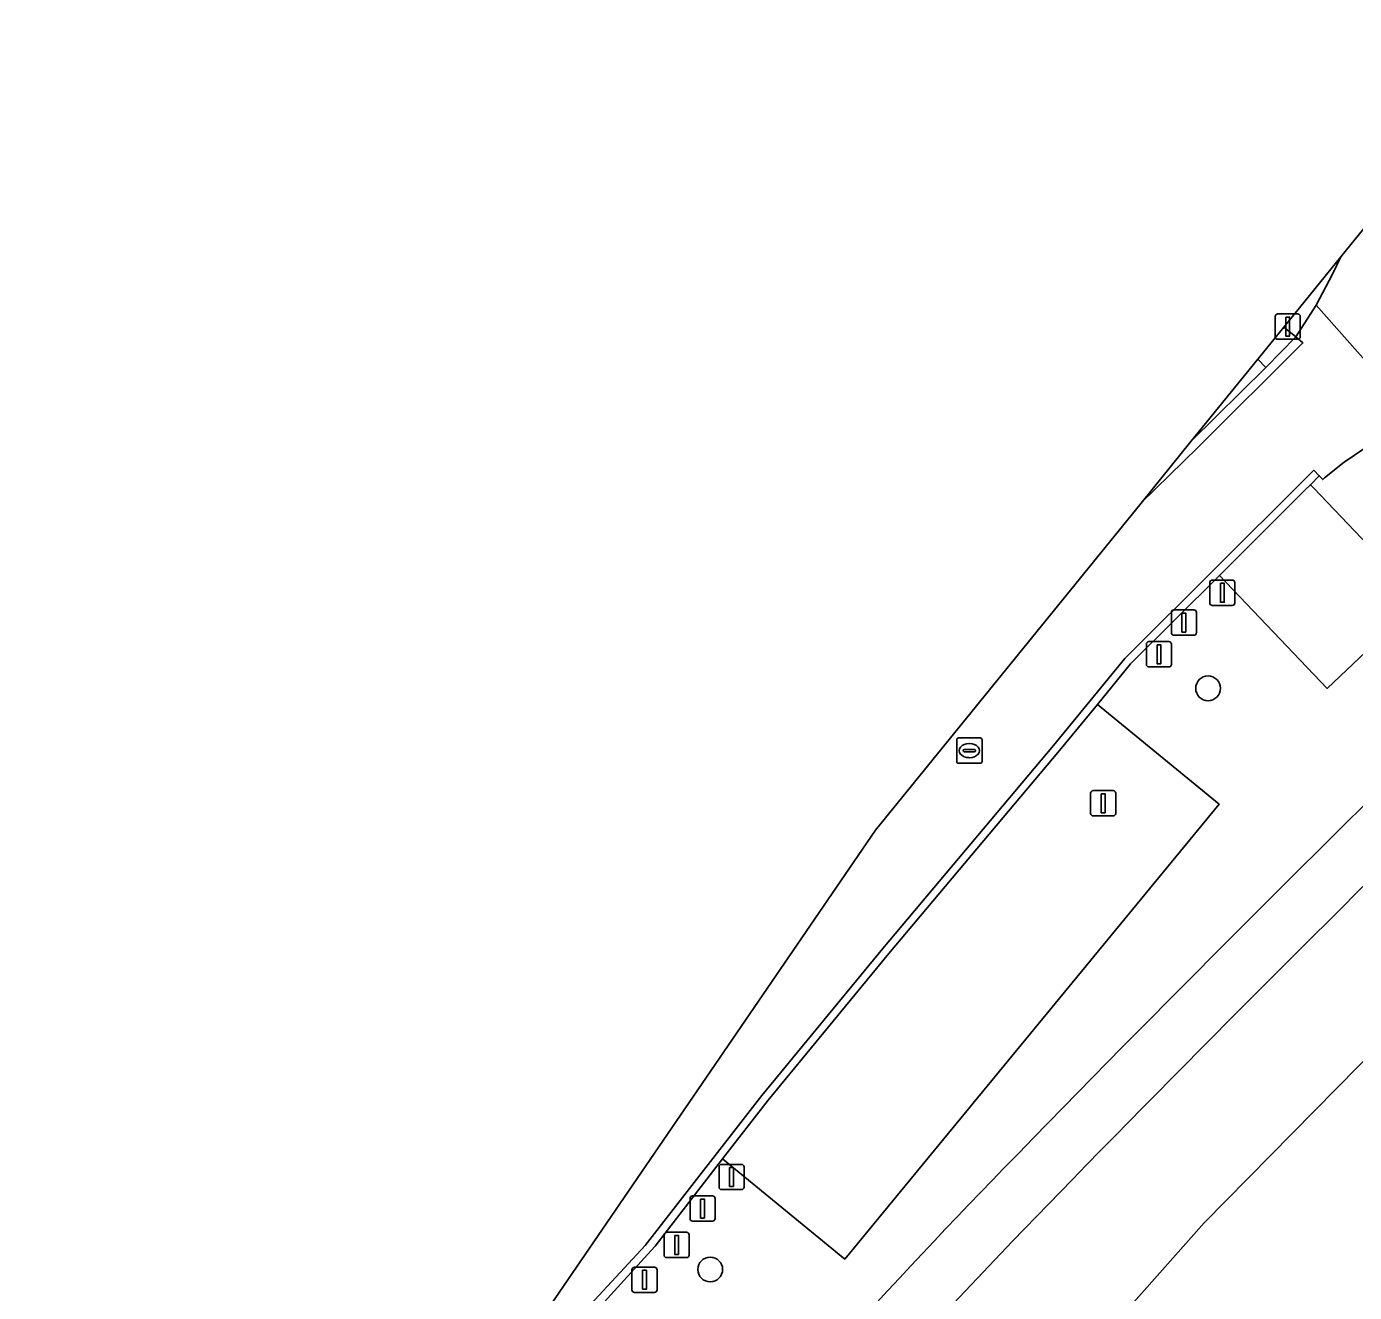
# Model space of a CAD drawing. Extents: x 158793 to 159888, y 384317 to 385256.
# Drawn here: x 159180.5 to 159232.9, y 385175.4 to 385225.4 of the extents above; entities that cross this region are included whole.
import ezdxf

# ---------------------------------------------------------------- set-up
doc = ezdxf.new("R2010")
doc.units = 0
for name, color, linetype in [('IMGEO_Afsluitpaal', 7, 'Continuous'), ('IMGEO_Berm_groen', 7, 'Continuous'), ('IMGEO_Boom', 7, 'Continuous'), ('IMGEO_Fietspad_gesloten', 7, 'Continuous'), ('IMGEO_Groenvoorziening', 7, 'Continuous'), ('IMGEO_Hek', 7, 'Continuous'), ('IMGEO_Lichtmast', 7, 'Continuous'), ('IMGEO_Parkeervlak_open', 7, 'Continuous'), ('IMGEO_Rijbaan_lokaal_gesloten', 7, 'Continuous'), ('IMGEO_Rijbaan_lokaal_halfverhard', 7, 'Continuous'), ('IMGEO_Rioolput', 7, 'Continuous'), ('IMGEO_Voetpad_open', 7, 'Continuous')]:
    doc.layers.add(name, color=color, linetype=linetype)

msp = doc.modelspace()

# ---------------------------------------------------------------- linework, layer by layer
at = {"layer": 'IMGEO_Afsluitpaal'}
for p, q in [((159229.809, 385213.134), (159229.809, 385213.934)), ((159229.809, 385213.934), (159229.809, 385213.134)), ((159229.909, 385214.034), (159230.699, 385214.034)), ((159230.699, 385214.034), (159229.909, 385214.034)), ((159230.799, 385213.934), (159230.799, 385213.134)), ((159230.799, 385213.134), (159230.799, 385213.934)), ((159230.699, 385213.034), (159229.909, 385213.034)), ((159229.909, 385213.034), (159230.699, 385213.034)), ((159227.226, 385202.615), (159227.226, 385203.415)), ((159227.226, 385203.415), (159227.226, 385202.615)), ((159227.326, 385203.515), (159228.116, 385203.515)), ((159228.116, 385203.515), (159227.326, 385203.515)), ((159228.216, 385203.415), (159228.216, 385202.615)), ((159228.216, 385202.615), (159228.216, 385203.415)), ((159225.707, 385201.438), (159225.707, 385202.238)), ((159225.707, 385202.238), (159225.707, 385201.438)), ((159225.807, 385202.338), (159226.597, 385202.338)), ((159226.597, 385202.338), (159225.807, 385202.338)), ((159226.697, 385202.238), (159226.697, 385201.438)), ((159226.697, 385201.438), (159226.697, 385202.238)), ((159228.116, 385202.515), (159227.326, 385202.515)), ((159227.326, 385202.515), (159228.116, 385202.515)), ((159224.82, 385201.084), (159225.61, 385201.084)), ((159225.61, 385201.084), (159224.82, 385201.084)), ((159226.597, 385201.338), (159225.807, 385201.338)), ((159225.807, 385201.338), (159226.597, 385201.338)), ((159224.72, 385200.184), (159224.72, 385200.984)), ((159224.72, 385200.984), (159224.72, 385200.184)), ((159225.71, 385200.984), (159225.71, 385200.184)), ((159225.71, 385200.184), (159225.71, 385200.984)), ((159225.61, 385200.084), (159224.82, 385200.084)), ((159224.82, 385200.084), (159225.61, 385200.084)), ((159207.835, 385179.526), (159207.835, 385180.326)), ((159207.835, 385180.326), (159207.835, 385179.526)), ((159207.935, 385180.426), (159208.725, 385180.426)), ((159208.725, 385180.426), (159207.935, 385180.426)), ((159208.825, 385180.326), (159208.825, 385179.526)), ((159208.825, 385179.526), (159208.825, 385180.326)), ((159206.689, 385178.28), (159206.689, 385179.08)), ((159206.689, 385179.08), (159206.689, 385178.28)), ((159206.789, 385179.18), (159207.579, 385179.18)), ((159207.579, 385179.18), (159206.789, 385179.18)), ((159207.679, 385179.08), (159207.679, 385178.28)), ((159207.679, 385178.28), (159207.679, 385179.08)), ((159208.725, 385179.426), (159207.935, 385179.426)), ((159207.935, 385179.426), (159208.725, 385179.426)), ((159207.579, 385178.18), (159206.789, 385178.18)), ((159206.789, 385178.18), (159207.579, 385178.18)), ((159205.664, 385176.84), (159205.664, 385177.64)), ((159205.664, 385177.64), (159205.664, 385176.84)), ((159205.764, 385177.74), (159206.554, 385177.74)), ((159206.554, 385177.74), (159205.764, 385177.74)), ((159206.654, 385177.64), (159206.654, 385176.84)), ((159206.654, 385176.84), (159206.654, 385177.64)), ((159204.495, 385176.363), (159205.285, 385176.363)), ((159205.285, 385176.363), (159204.495, 385176.363)), ((159206.554, 385176.74), (159205.764, 385176.74)), ((159205.764, 385176.74), (159206.554, 385176.74)), ((159204.395, 385175.463), (159204.395, 385176.263)), ((159204.395, 385176.263), (159204.395, 385175.463)), ((159205.385, 385176.263), (159205.385, 385175.463)), ((159205.385, 385175.463), (159205.385, 385176.263)), ((159205.285, 385175.363), (159204.495, 385175.363)), ((159204.495, 385175.363), (159205.285, 385175.363))]:
    msp.add_line(p, q, dxfattribs=at)
for points in [[(159230.229, 385213.909), (159230.379, 385213.909), (159230.379, 385213.159), (159230.229, 385213.159), (159230.229, 385213.909)], [(159227.646, 385203.39), (159227.796, 385203.39), (159227.796, 385202.64), (159227.646, 385202.64), (159227.646, 385203.39)], [(159226.127, 385202.213), (159226.277, 385202.213), (159226.277, 385201.463), (159226.127, 385201.463), (159226.127, 385202.213)], [(159225.14, 385200.959), (159225.29, 385200.959), (159225.29, 385200.209), (159225.14, 385200.209), (159225.14, 385200.959)], [(159208.255, 385180.301), (159208.405, 385180.301), (159208.405, 385179.551), (159208.255, 385179.551), (159208.255, 385180.301)], [(159207.109, 385179.055), (159207.259, 385179.055), (159207.259, 385178.305), (159207.109, 385178.305), (159207.109, 385179.055)], [(159206.084, 385177.615), (159206.234, 385177.615), (159206.234, 385176.865), (159206.084, 385176.865), (159206.084, 385177.615)], [(159204.815, 385176.238), (159204.965, 385176.238), (159204.965, 385175.488), (159204.815, 385175.488), (159204.815, 385176.238)]]:
    msp.add_lwpolyline(points, dxfattribs=at)
for centre, start, end in [((159229.909, 385213.934), 90, 180), ((159229.909, 385213.934), 90, 180), ((159230.699, 385213.934), 0, 90), ((159230.699, 385213.934), 360, 90), ((159229.909, 385213.134), 180, 270), ((159229.909, 385213.134), 180, 270), ((159230.699, 385213.134), 270, 0), ((159230.699, 385213.134), 270, 0), ((159227.326, 385203.415), 90, 180), ((159227.326, 385203.415), 90, 180), ((159228.116, 385203.415), 0, 90), ((159228.116, 385203.415), 360, 90), ((159227.326, 385202.615), 180, 270), ((159227.326, 385202.615), 180, 270), ((159228.116, 385202.615), 270, 0), ((159228.116, 385202.615), 270, 0), ((159225.807, 385202.238), 90, 180), ((159225.807, 385202.238), 90, 180), ((159226.597, 385202.238), 0, 90), ((159226.597, 385202.238), 360, 90), ((159224.82, 385200.984), 90, 180), ((159224.82, 385200.984), 90, 180), ((159225.61, 385200.984), 0, 90), ((159225.61, 385200.984), 360, 90), ((159225.807, 385201.438), 180, 270), ((159225.807, 385201.438), 180, 270), ((159226.597, 385201.438), 270, 0), ((159226.597, 385201.438), 270, 0), ((159224.82, 385200.184), 180, 270), ((159224.82, 385200.184), 180, 270), ((159225.61, 385200.184), 270, 0), ((159225.61, 385200.184), 270, 0), ((159207.935, 385180.326), 90, 180), ((159207.935, 385180.326), 90, 180), ((159208.725, 385180.326), 0, 90), ((159208.725, 385180.326), 360, 90), ((159207.935, 385179.526), 180, 270), ((159207.935, 385179.526), 180, 270), ((159208.725, 385179.526), 270, 0), ((159208.725, 385179.526), 270, 0), ((159206.789, 385179.08), 90, 180), ((159206.789, 385179.08), 90, 180), ((159207.579, 385179.08), 0, 90), ((159207.579, 385179.08), 360, 90), ((159206.789, 385178.28), 180, 270), ((159206.789, 385178.28), 180, 270), ((159207.579, 385178.28), 270, 0), ((159207.579, 385178.28), 270, 0), ((159205.764, 385177.64), 90, 180), ((159205.764, 385177.64), 90, 180), ((159206.554, 385177.64), 0, 90), ((159206.554, 385177.64), 360, 90), ((159204.495, 385176.263), 90, 180), ((159204.495, 385176.263), 90, 180), ((159205.285, 385176.263), 0, 90), ((159205.285, 385176.263), 360, 90), ((159205.764, 385176.84), 180, 270), ((159205.764, 385176.84), 180, 270), ((159206.554, 385176.84), 270, 0), ((159206.554, 385176.84), 270, 0), ((159204.495, 385175.463), 180, 270), ((159204.495, 385175.463), 180, 270), ((159205.285, 385175.463), 270, 0), ((159205.285, 385175.463), 270, 0)]:
    msp.add_arc(centre, 0.1, start, end, dxfattribs=at)
at = {"layer": 'IMGEO_Berm_groen'}
msp.add_lwpolyline([(159232.407, 385216.293), (159230.152, 385213.514), (159230.622, 385213.125), (159231.425, 385214.387), (159232.07, 385215.608)], close=True, dxfattribs=at)
for points in [[(159227.01, 385178.109), (159235.717, 385186.968), (159256.152, 385207.464), (159273.06, 385209.092), (159272.611, 385209.388), (159272.161, 385209.682), (159266.684, 385213.057)], [(159233.347, 385208.724), (159232.538, 385208.176), (159231.758, 385207.553), (159231.689, 385207.489), (159231.551, 385207.637), (159231.2, 385207.286), (159231.33, 385207.151), (159235.102, 385203.193)], [(159234.932, 385202.142), (159231.861, 385199.238), (159227.608, 385203.704), (159224.095, 385200.201), (159222.787, 385198.606), (159227.592, 385194.655), (159212.803, 385176.682), (159207.973, 385180.642), (159205.306, 385177.187), (159205.153, 385177.019), (159201.305, 385172.797), (159190.992, 385159.057), (159183.992, 385149.752), (159183.989, 385149.748), (159163.18, 385119.339)], [(159183.535, 385132.814), (159187.72, 385129.9), (159192.739, 385136.789), (159209.26, 385158.099), (159227.01, 385178.109)]]:
    msp.add_lwpolyline(points, dxfattribs=at)
for centre, radius, start, end in [((159910.215, 384509.166), 963.344, 132.660014, 135.841756), ((159927.168, 384491.193), 985.784, 132.725424, 135.687678), ((159442.886, 384963.127), 311.825, 135.86364, 143.688), ((159444.531, 384962.015), 311.534, 135.63944, 143.63712)]:
    msp.add_arc(centre, radius, start, end, dxfattribs=at)
at = {"layer": 'IMGEO_Boom'}
for centre in [(159227.158, 385199.24), (159207.488, 385176.272)]:
    msp.add_circle(centre, 0.489, dxfattribs=at)
at = {"layer": 'IMGEO_Fietspad_gesloten'}
msp.add_lwpolyline([(159240.053, 385225.392), (159239.344, 385224.842), (159232.407, 385216.293), (159232.07, 385215.608), (159231.425, 385214.387), (159233.475, 385212.077), (159237.851, 385220.918), (159240.053, 385225.392)], dxfattribs=at)
at = {"layer": 'IMGEO_Groenvoorziening'}
msp.add_lwpolyline([(159273.06, 385209.092), (159256.152, 385207.464), (159235.717, 385186.968), (159227.01, 385178.109), (159209.26, 385158.099), (159192.739, 385136.789), (159187.72, 385129.9), (159221.549, 385107.19), (159216.48, 385096.14), (159212.01, 385087.95), (159207.92, 385081.38), (159170.019, 385025.489), (159161.829, 385013.789), (159157.45, 385008.13), (159147.589, 384997.369), (159133.839, 384985.25), (159137.019, 384980.94), (159141, 384963.539), (159150.399, 384957.609), (159153.251, 384941.028), (159155.132, 384938.749), (159161.811, 384930.659), (159170.007, 384919.816)], dxfattribs=at)
at = {"layer": 'IMGEO_Hek'}
msp.add_lwpolyline([(159153.359, 384941.51), (159150.399, 384957.609), (159141, 384963.539), (159137.019, 384980.94), (159133.839, 384985.25), (159147.589, 384997.369), (159157.45, 385008.13), (159161.829, 385013.789), (159170.019, 385025.489), (159207.92, 385081.38), (159212.01, 385087.95), (159216.48, 385096.14), (159221.549, 385107.19), (159187.72, 385129.9), (159192.739, 385136.789), (159209.26, 385158.099), (159227.01, 385178.109), (159235.717, 385186.968)], dxfattribs=at)
at = {"layer": 'IMGEO_Lichtmast'}
for p, q in [((159222.518, 385194.296), (159222.518, 385195.096)), ((159222.518, 385195.096), (159222.518, 385194.296)), ((159222.618, 385195.196), (159223.408, 385195.196)), ((159223.408, 385195.196), (159222.618, 385195.196)), ((159223.508, 385195.096), (159223.508, 385194.296)), ((159223.508, 385194.296), (159223.508, 385195.096)), ((159223.408, 385194.196), (159222.618, 385194.196)), ((159222.618, 385194.196), (159223.408, 385194.196))]:
    msp.add_line(p, q, dxfattribs=at)
msp.add_lwpolyline([(159222.938, 385195.071), (159223.088, 385195.071), (159223.088, 385194.321), (159222.938, 385194.321), (159222.938, 385195.071)], dxfattribs=at)
for centre, start, end in [((159222.618, 385195.096), 90, 180), ((159222.618, 385195.096), 90, 180), ((159223.408, 385195.096), 0, 90), ((159223.408, 385195.096), 360, 90), ((159222.618, 385194.296), 180, 270), ((159222.618, 385194.296), 180, 270), ((159223.408, 385194.296), 270, 0), ((159223.408, 385194.296), 270, 0)]:
    msp.add_arc(centre, 0.1, start, end, dxfattribs=at)
at = {"layer": 'IMGEO_Parkeervlak_open'}
for points in [[(159231.33, 385207.151), (159231.2, 385207.286), (159230.999, 385207.086), (159227.608, 385203.704), (159231.861, 385199.238), (159234.932, 385202.142), (159235.547, 385202.725), (159235.102, 385203.193)], [(159227.592, 385194.655), (159222.787, 385198.606), (159221.288, 385196.779), (159214.551, 385188.755), (159209.775, 385182.957), (159207.973, 385180.642), (159212.803, 385176.682)]]:
    msp.add_lwpolyline(points, close=True, dxfattribs=at)
at = {"layer": 'IMGEO_Rijbaan_lokaal_gesloten'}
msp.add_lwpolyline([(159233.475, 385212.077), (159231.425, 385214.387), (159230.622, 385213.125), (159230.906, 385212.891), (159226.749, 385208.759), (159224.515, 385206.566), (159224.51, 385206.561), (159214.022, 385193.636), (159187.963, 385155.555), (159188.488, 385156.249), (159190.709, 385159.27), (159201.266, 385173.278), (159204.913, 385177.221), (159209.531, 385183.152), (159214.311, 385188.955), (159221.047, 385196.978), (159223.863, 385200.411), (159230.981, 385207.51), (159231.33, 385207.858), (159231.551, 385207.637), (159231.689, 385207.489), (159231.758, 385207.553), (159232.538, 385208.176), (159233.347, 385208.724)], dxfattribs=at)
at = {"layer": 'IMGEO_Rijbaan_lokaal_halfverhard'}
for points in [[(159224.51, 385206.561), (159224.515, 385206.566), (159226.749, 385208.759), (159230.906, 385212.891), (159230.622, 385213.125), (159229.439, 385211.924), (159226.48, 385208.989), (159224.51, 385206.561)], [(159201.305, 385172.797), (159205.153, 385177.019), (159205.306, 385177.187), (159207.973, 385180.642), (159209.775, 385182.957), (159214.551, 385188.755), (159221.288, 385196.779), (159222.787, 385198.606), (159224.095, 385200.201), (159227.608, 385203.704), (159230.999, 385207.086), (159231.2, 385207.286), (159231.551, 385207.637), (159231.33, 385207.858), (159230.981, 385207.51), (159223.863, 385200.411), (159221.047, 385196.978), (159214.311, 385188.955), (159209.531, 385183.152), (159204.913, 385177.221), (159201.266, 385173.278)]]:
    msp.add_lwpolyline(points, dxfattribs=at)
msp.add_lwpolyline([(159226.48, 385208.989), (159229.439, 385211.924), (159229.123, 385212.246)], close=True, dxfattribs=at)
at = {"layer": 'IMGEO_Rioolput'}
for p, q in [((159217.226, 385196.352), (159217.226, 385197.204)), ((159217.301, 385197.278), (159218.153, 385197.278)), ((159217.528, 385196.821), (159217.926, 385196.821)), ((159217.714, 385197.058), (159217.739, 385197.058)), ((159218.227, 385197.204), (159218.227, 385196.352)), ((159217.485, 385196.772), (159217.485, 385196.784)), ((159217.923, 385196.735), (159217.525, 385196.735)), ((159217.737, 385196.498), (159217.712, 385196.498)), ((159217.969, 385196.784), (159217.969, 385196.772)), ((159218.153, 385196.278), (159217.301, 385196.278))]:
    msp.add_line(p, q, dxfattribs=at)
for points in [[(159217.226, 385196.352), (159217.226, 385197.204)], [(159217.301, 385197.278), (159218.153, 385197.278)], [(159218.227, 385197.204), (159218.227, 385196.352)], [(159218.153, 385196.278), (159217.301, 385196.278)]]:
    msp.add_lwpolyline(points, dxfattribs=at)
for centre, radius, start, end in [((159217.303, 385197.202), 0.0765, 91.552, 178.448), ((159217.303, 385197.202), 0.0765, 91.552, 178.448), ((159217.525, 385196.781), 0.0403, 85.8775, 175.7526), ((159217.93, 385196.783), 0.0386, 1.7309, 96.639), ((159218.151, 385197.202), 0.0765, 1.552, 88.448), ((159218.151, 385197.202), 0.0765, 1.552, 88.448), ((159217.303, 385196.354), 0.0765, 181.552, 268.448), ((159217.303, 385196.354), 0.0765, 181.552, 268.448), ((159217.522, 385196.771), 0.0366, 178.938, 274.7102), ((159217.926, 385196.778), 0.043, 264.8664, 352.4533), ((159218.151, 385196.354), 0.0765, 271.552, 358.448), ((159218.151, 385196.354), 0.0765, 271.552, 358.448)]:
    msp.add_arc(centre, radius, start, end, dxfattribs=at)
for centre, major_axis, ratio, start_param, end_param in [((159217.713, 385196.778), (-0.387, 0.002), 0.722429, 4.712389, 7.853982), ((159217.738, 385196.778), (-0.39, 0.002), 0.717154, 1.570796, 4.712389)]:
    msp.add_ellipse(centre, major_axis=major_axis, ratio=ratio, start_param=start_param, end_param=end_param, dxfattribs=at)
at = {"layer": 'IMGEO_Voetpad_open'}
msp.add_lwpolyline([(159230.152, 385213.514), (159229.123, 385212.246), (159229.439, 385211.924), (159230.622, 385213.125)], close=True, dxfattribs=at)
for centre, radius, start, end in [((159910.215, 384509.166), 963.344, 132.660014, 135.841756), ((159927.168, 384491.193), 985.784, 132.725424, 135.687678), ((159442.886, 384963.127), 311.825, 135.86364, 143.688), ((159444.531, 384962.015), 311.534, 135.63944, 143.63712)]:
    msp.add_arc(centre, radius, start, end, dxfattribs=at)

doc.saveas('drawing.dxf')
